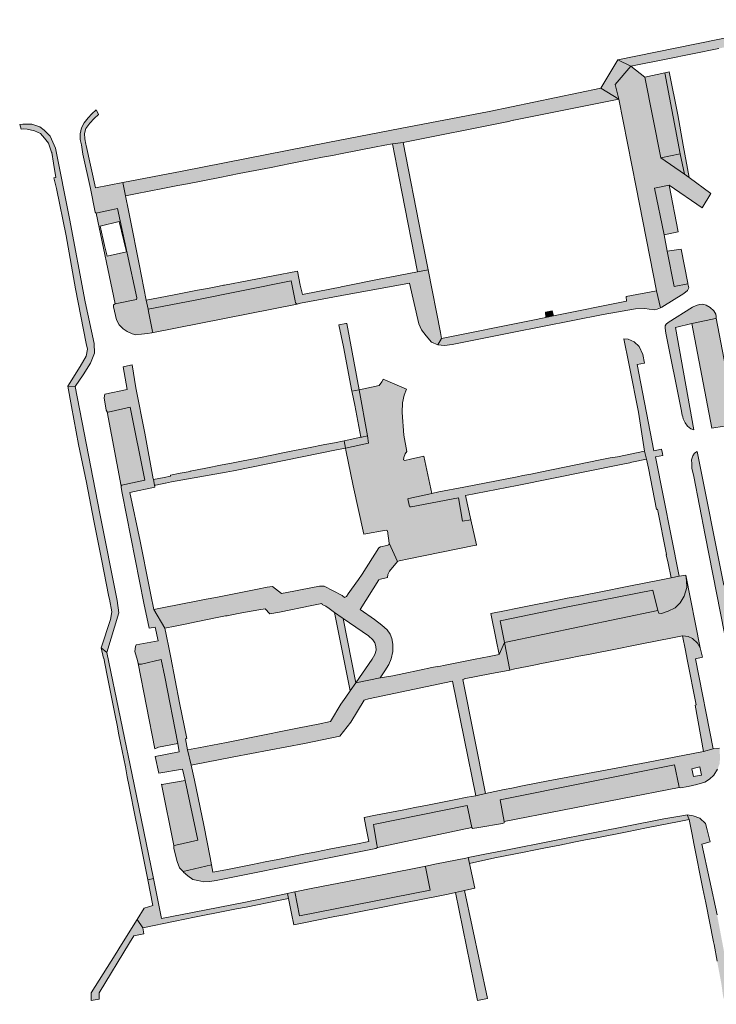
# Model space of a CAD drawing. Extents: x 97094 to 109644, y 463509 to 471969.
# Tile 304 of 362: x 103895 to 104038, y 470102 to 470304. Entities that reach past the tile are written whole.
import ezdxf

# ---------------------------------------------------------------- set-up
doc = ezdxf.new("R2010")
doc.units = 0
doc.layers.add('109 Onkruidbestrijding elementen', color=6, linetype='Continuous', lineweight=20, true_color=0xff00ff)

msp = doc.modelspace()

# ---------------------------------------------------------------- hatches: boundary and pattern name
at = {"layer": '109 Onkruidbestrijding elementen', "true_color": 0xff00ff}
for points in [[(104071.21, 470293.21), (104069.86, 470300.07), (104072.06, 470303.4), (104076.46, 470310.04), (104079.44, 470314.23), (104080, 470315.14), (104081.79, 470318), (104080.66, 470319.59), (104075.51, 470312.04), (104071.15, 470305.66), (104068.17, 470301.45), (104065.98, 470300.92), (104060.47, 470304.54), (104057.07, 470303.95), (104034.02, 470299.3), (104018.18, 470296.05), (104020.85, 470294.74), (104028.15, 470296.22), (104038.97, 470298.4), (104039.04, 470298.42), (104045.42, 470299.69), (104045.36, 470300.02), (104048.19, 470300.56), (104048.25, 470300.26), (104054.91, 470301.63), (104056.93, 470302.04), (104058.93, 470302.45), (104064.68, 470298.18), (104064.94, 470298.23), (104065.44, 470297.85), (104067.49, 470296.45), (104068.02, 470296.09), (104068.7, 470292.66), (104071.21, 470293.21)], [(104014.68, 470290.21), (104018.36, 470287.97), (104017.66, 470291.01), (104020.85, 470294.74), (104018.18, 470296.05), (104014.68, 470290.21)], [(104018.36, 470287.97), (104021.99, 470269.87), (104026.17, 470248.53), (104026.97, 470245.08), (104027.24, 470245.21), (104031.78, 470248.01), (104032.55, 470248.6), (104032.8, 470249.16), (104032.68, 470249.69), (104032.6, 470250), (104029.76, 470249.44), (104028.37, 470256.73), (104027.7, 470260.08), (104025.74, 470269.66), (104028.74, 470270.27), (104035.56, 470265.61), (104037.33, 470268.6), (104032.86, 470271.85), (104031.88, 470272.53), (104027.02, 470275.93), (104023.71, 470292.47), (104020.85, 470294.74), (104017.66, 470291.01), (104018.36, 470287.97)], [(104027.02, 470275.93), (104031, 470276.76), (104027.85, 470293.39), (104023.71, 470292.47), (104027.02, 470275.93)], [(104027.85, 470293.39), (104031, 470276.76), (104031.88, 470272.53), (104032.86, 470271.85), (104031.66, 470278.48), (104030.53, 470284.72), (104028.78, 470293.59), (104027.85, 470293.39)], [(104018.36, 470287.97), (104014.68, 470290.21), (103991.69, 470285.46), (103973.4, 470281.93), (103958.83, 470279.12), (103928.5, 470273.17), (103916.32, 470270.81), (103916.88, 470268.11), (103918.95, 470268.51), (103924.56, 470269.61), (103927.65, 470270.2), (103929.65, 470270.59), (103936.24, 470271.88), (103938.25, 470272.27), (103940.28, 470272.67), (103941.34, 470272.87), (103946.83, 470273.95), (103948.85, 470274.34), (103950.85, 470274.73), (103957.43, 470276.02), (103959.45, 470276.41), (103961.45, 470276.8), (103968.14, 470278.11), (103970.2, 470278.51), (103971.79, 470278.78), (103973.99, 470279.07), (103995.31, 470283.32), (103995.41, 470283.34), (103996.7, 470283.63), (103996.77, 470283.64), (104018.36, 470287.97)], [(103914.7, 470245.89), (103914.4, 470245.68), (103914.42, 470245.23), (103915.04, 470242.55), (103915.58, 470241.53), (103916.4, 470240.76), (103917.22, 470240.15), (103918.26, 470239.73), (103919, 470239.52), (103920.12, 470239.62), (103921.38, 470239.79), (103922.28, 470239.93), (103922.43, 470240.15), (103921.62, 470244.27), (103921.55, 470244.77), (103921.1, 470246.62), (103919.64, 470254), (103917.81, 470263.34), (103917.48, 470265.06), (103916.88, 470268.11), (103916.32, 470270.81), (103910.68, 470269.71), (103908.78, 470278.43), (103908.72, 470278.73), (103908.52, 470279.8), (103908.42, 470280.89), (103908.72, 470281.96), (103909.54, 470283.03), (103910.4, 470283.97), (103911.32, 470284.79), (103911.28, 470284.88), (103910.84, 470285.77), (103909.93, 470284.99), (103909.17, 470284.12), (103908.37, 470283.11), (103907.83, 470282.07), (103907.56, 470280.86), (103907.54, 470279.69), (103907.77, 470278.61), (103908.09, 470276.64), (103909.66, 470269.63), (103910.62, 470264.75), (103910.79, 470264.55), (103911.13, 470264.61), (103913.96, 470265.24), (103915.19, 470265.5), (103919.18, 470247.09), (103919.12, 470246.76), (103914.7, 470245.89)], [(103902.13, 470271.76), (103902.66, 470269.63), (103904.63, 470259.83), (103906.54, 470248.93), (103908.79, 470237.72), (103909.03, 470236.51), (103908.79, 470235.09), (103907.56, 470233), (103904.97, 470228.91), (103906.48, 470228.85), (103908.18, 470231.23), (103909.65, 470233.65), (103910.47, 470235.74), (103910.44, 470237.72), (103908.59, 470246.27), (103905.32, 470263.44), (103902.45, 470277.92), (103901.36, 470280.39), (103900.13, 470281.6), (103899.21, 470282.26), (103897.6, 470282.82), (103895.7, 470282.84), (103895.08, 470282.74), (103895.4, 470281.79), (103895.82, 470281.85), (103896.64, 470281.82), (103898.1, 470281.45), (103899.35, 470280.9), (103900.21, 470279.98), (103900.98, 470278.9), (103901.66, 470277.08), (103901.68, 470276.98), (103902.04, 470274.83), (103902.54, 470271.86), (103902.13, 470271.76)], [(103971.79, 470278.78), (103973.71, 470268.9), (103976.94, 470252.43), (103979.15, 470252.85), (103977.81, 470259.72), (103973.99, 470279.07), (103971.79, 470278.78)], [(104031, 470276.76), (104027.02, 470275.93), (104031.88, 470272.53), (104031, 470276.76)], [(104028.74, 470270.27), (104025.74, 470269.66), (104027.7, 470260.08), (104030.6, 470260.69), (104028.74, 470270.27)], [(104032.6, 470250), (104032.57, 470250.13), (104031.2, 470257.14), (104028.37, 470256.73), (104029.76, 470249.44), (104032.6, 470250)], [(103981.14, 470237.45), (103981.9, 470238.77), (103981.66, 470239.99), (103979.15, 470252.85), (103976.94, 470252.43), (103975.15, 470252.09), (103971.28, 470251.34), (103969.77, 470251.05), (103961.22, 470249.4), (103961.22, 470249.36), (103961.02, 470249.32), (103959.29, 470248.98), (103953.27, 470247.78), (103952.83, 470249.72), (103952.28, 470252.61), (103937.22, 470249.72), (103937.03, 470249.68), (103936.17, 470249.52), (103933.72, 470249.04), (103931.71, 470248.66), (103926.5, 470247.66), (103921.1, 470246.62), (103921.55, 470244.77), (103931.2, 470246.62), (103950.93, 470250.57), (103951.76, 470246.49), (103951.85, 470246.05), (103952.19, 470245.83), (103952.9, 470245.99), (103961.41, 470247.55), (103975.33, 470250.13), (103977.22, 470241.74), (103977.76, 470240.53), (103978.75, 470239.26), (103979.85, 470237.98), (103981.14, 470237.45)], [(103922.28, 470239.93), (103952.19, 470245.83), (103951.85, 470246.05), (103951.76, 470246.49), (103950.93, 470250.57), (103931.2, 470246.62), (103921.55, 470244.77), (103921.62, 470244.27), (103922.43, 470240.15), (103922.28, 470239.93)], [(104026.17, 470248.53), (104019.88, 470247.38), (104020, 470246.45), (104004.96, 470243.43), (104004.89, 470243.42), (104003.39, 470243.09), (104000.37, 470242.42), (103981.9, 470238.77), (103981.14, 470237.45), (103982.48, 470237.32), (103984.11, 470237.51), (103996.46, 470239.97), (104015.16, 470243.65), (104021.82, 470244.84), (104023.77, 470244.93), (104024.67, 470244.76), (104025.65, 470244.64), (104026.29, 470244.77), (104026.97, 470245.08), (104026.17, 470248.53)], [(104033.42, 470241.84), (104037.69, 470242.71), (104038.21, 470242.84), (104038.44, 470242.93), (104038.45, 470243.24), (104038.34, 470243.73), (104037.96, 470244.42), (104037.22, 470245.14), (104036.38, 470245.61), (104035.65, 470245.8), (104035.01, 470245.74), (104034.29, 470245.55), (104033.53, 470245.17), (104028.56, 470242.03), (104028.14, 470241.71), (104027.96, 470241.36), (104027.94, 470240.88), (104028.1, 470239.81), (104031.23, 470224.16), (104031.42, 470222.97), (104031.54, 470222.6), (104031.66, 470222.24), (104032.04, 470221.42), (104032.54, 470220.69), (104033.22, 470220.14), (104033.86, 470219.95), (104030.03, 470240.97), (104033.42, 470241.84)], [(104004.7, 470244.42), (104003.3, 470244.13), (104003.39, 470243.09), (104004.89, 470243.42), (104004.96, 470243.43), (104004.7, 470244.42)], [(103961.7, 470237.01), (103963.47, 470227.87), (103964.92, 470228.18), (103962.41, 470241.84), (103962.22, 470241.8), (103960.75, 470241.56), (103961.7, 470237.01)], [(104042.64, 470221.11), (104038.44, 470242.93), (104038.21, 470242.84), (104037.69, 470242.71), (104033.42, 470241.84), (104037.52, 470220.26), (104042.64, 470221.11)], [(104022.42, 470223.6), (104023.69, 470215.55), (104024.12, 470213.88), (104024.49, 470212.04), (104026.17, 470203.59), (104026.35, 470203.62), (104028.2, 470194.27), (104028.15, 470194.26), (104028.54, 470192.55), (104029.15, 470189.52), (104030.84, 470189.82), (104025.94, 470214.39), (104027.44, 470214.66), (104027.36, 470215.07), (104027.18, 470215.95), (104025.63, 470215.66), (104022.17, 470233.39), (104023.69, 470233.67), (104023.34, 470235.44), (104022.58, 470237.07), (104021.57, 470238.05), (104020.29, 470238.57), (104019.42, 470238.67), (104019.62, 470237.67), (104020.22, 470234.63), (104020.57, 470232.92), (104022.42, 470223.6)], [(103929.65, 470154.13), (103929.19, 470156.37), (103929.47, 470156.42), (103928, 470163.76), (103926.17, 470173.11), (103925.84, 470174.83), (103925.24, 470177.87), (103924.96, 470179.17), (103922.69, 470182.97), (103922.09, 470186.01), (103921.73, 470187.72), (103919.87, 470197.06), (103917.75, 470207.04), (103922.93, 470208.12), (103922.84, 470208.53), (103922.6, 470209.71), (103922.56, 470209.9), (103920.84, 470219.24), (103919.01, 470228.59), (103918.24, 470233.3), (103917.27, 470233.1), (103916.36, 470232.89), (103917.2, 470228.23), (103912.62, 470227.31), (103912.49, 470226.51), (103912.9, 470223.97), (103913.06, 470223.67), (103913.26, 470223.58), (103917.85, 470224.62), (103920.83, 470209.6), (103916.72, 470208.73), (103916.12, 470208.58), (103915.97, 470208.35), (103915.97, 470208.06), (103916.17, 470206.93), (103920.66, 470184.31), (103921.74, 470179.13), (103922.99, 470179.35), (103923.55, 470176.55), (103919.05, 470175.7), (103918.91, 470175.39), (103918.79, 470174.33), (103919.32, 470172.48), (103919.49, 470171.85), (103919.7, 470171.72), (103920.12, 470171.77), (103924.18, 470172.72), (103924.98, 470169.15), (103927.65, 470155.4), (103927.89, 470153.72), (103922.99, 470152.77), (103923.75, 470149.32), (103928.59, 470150.11), (103929.17, 470147.79), (103931.73, 470135.54), (103927.2, 470134.53), (103926.84, 470134.43), (103926.82, 470133.82), (103927.46, 470131.17), (103928, 470129.87), (103928.7, 470129.08), (103934.56, 470130.44), (103934.26, 470131.96), (103932.95, 470138.59), (103931.09, 470147.9), (103930.4, 470150.98), (103929.65, 470154.13)], [(103962.12, 470216.19), (103962.18, 470215.78), (103963.71, 470208.43), (103965.9, 470198.51), (103970.51, 470199.29), (103970.76, 470199.17), (103971.13, 470196.64), (103972.85, 470192.86), (103973.19, 470192.98), (103973.51, 470193.09), (103974.8, 470193.33), (103988.99, 470196.24), (103989.04, 470196.25), (103989.1, 470196.26), (103987.96, 470201.41), (103986.25, 470201.14), (103985.38, 470205.93), (103975.65, 470204.1), (103975.39, 470204.13), (103975.24, 470204.43), (103974.97, 470205.72), (103975.16, 470205.84), (103979.29, 470206.71), (103979.88, 470206.88), (103978.28, 470214.55), (103975.54, 470213.93), (103974.35, 470213.67), (103974.1, 470213.77), (103974.14, 470214.26), (103974.41, 470214.98), (103974.79, 470215.47), (103974.16, 470218.88), (103973.77, 470223.53), (103973.85, 470225.49), (103974.23, 470227.08), (103974.69, 470228.29), (103969.9, 470230.36), (103969.87, 470230.3), (103969.63, 470229.79), (103969.08, 470229.08), (103964.92, 470228.18), (103966.66, 470218.69), (103966.9, 470217.18), (103962.12, 470216.19), (103962.12, 470216.19)], [(103906.48, 470228.85), (103904.97, 470228.91), (103905.74, 470224.72), (103907.2, 470216.91), (103908.81, 470209.11), (103910.33, 470201.26), (103911.9, 470193.33), (103913.41, 470185.56), (103913.57, 470185.11), (103914.08, 470182.52), (103913.79, 470180.93), (103911.85, 470175.12), (103913.04, 470174.11), (103915.51, 470182.33), (103915.12, 470184.86), (103911.57, 470202.73), (103906.48, 470228.85)], [(103964.92, 470228.18), (103963.47, 470227.87), (103963.52, 470227.63), (103964.07, 470225.03), (103965.3, 470218.41), (103965.5, 470218.45), (103966.66, 470218.69), (103964.92, 470228.18)], [(103913.06, 470223.67), (103915.97, 470208.35), (103916.12, 470208.58), (103916.72, 470208.73), (103920.83, 470209.6), (103917.85, 470224.62), (103913.26, 470223.58), (103913.06, 470223.67)], [(103936.72, 470212.72), (103933.39, 470212.06), (103930.15, 470211.42), (103930.15, 470211.41), (103928.09, 470211), (103926.14, 470210.61), (103926.11, 470210.39), (103924.82, 470210.11), (103922.6, 470209.71), (103922.84, 470208.53), (103923.07, 470208.58), (103925.01, 470208.95), (103925.1, 470208.97), (103926.35, 470209.25), (103937.56, 470211.24), (103939.06, 470211.53), (103960.27, 470215.81), (103962.12, 470216.19), (103961.89, 470217.69), (103959.84, 470217.29), (103957.87, 470216.9), (103954.55, 470216.24), (103951.31, 470215.6), (103949.26, 470215.2), (103947.29, 470214.81), (103943.97, 470214.15), (103940.73, 470213.51), (103938.69, 470213.11), (103936.72, 470212.72)], [(103961.89, 470217.69), (103962.12, 470216.19), (103966.9, 470217.18), (103966.66, 470218.69), (103965.5, 470218.45), (103965.3, 470218.41), (103961.89, 470217.69)], [(104018.86, 470212.82), (104020.64, 470213.18), (104021.09, 470213.27), (104024.12, 470213.88), (104023.69, 470215.55), (104018.13, 470214.42), (104016.6, 470214.16), (104014.53, 470213.8), (104002.2, 470211.25), (104000.28, 470210.86), (103998.61, 470210.53), (103997.44, 470210.3), (103986.48, 470208.16), (103981.37, 470207.17), (103979.88, 470206.88), (103979.29, 470206.71), (103975.16, 470205.84), (103974.97, 470205.72), (103975.24, 470204.43), (103975.39, 470204.13), (103975.65, 470204.1), (103985.38, 470205.93), (103986.25, 470201.14), (103987.96, 470201.41), (103986.85, 470206.44), (103997.44, 470208.48), (104018.86, 470212.82)], [(104047.49, 470158.88), (104047.1, 470160.71), (104045.3, 470160.36), (104043.09, 470172.01), (104040, 470187.99), (104034.49, 470215.5), (104033.94, 470215.16), (104033.63, 470214.62), (104033.35, 470213.78), (104033.39, 470212.94), (104033.45, 470212.06), (104033.8, 470210.34), (104036.18, 470198.3), (104040.9, 470174.18), (104044.21, 470157.62), (104044.9, 470154.01), (104045.03, 470153.68), (104045.19, 470153.49), (104045.44, 470153.46), (104045.9, 470153.55), (104047.93, 470154.03), (104048.26, 470154.08), (104048.37, 470154.19), (104048.36, 470154.42), (104047.49, 470158.88)], [(103924.96, 470179.17), (103927.05, 470179.58), (103929.46, 470180.06), (103931.4, 470180.45), (103935.73, 470181.31), (103937.44, 470181.65), (103937.77, 470181.71), (103940.08, 470182.13), (103941.99, 470182.48), (103944.32, 470182.91), (103945.57, 470183.14), (103946.58, 470182.08), (103948.57, 470182.47), (103948.58, 470182.42), (103955.24, 470183.78), (103957.3, 470184.19), (103957.34, 470184.01), (103958.06, 470183.64), (103958.75, 470183.16), (103959.89, 470182.37), (103961.47, 470181.27), (103961.64, 470181.16), (103966.87, 470177.59), (103967.79, 470176.72), (103968.19, 470176.12), (103968.37, 470175.39), (103968.42, 470174.65), (103968.16, 470173.73), (103967.65, 470172.77), (103964.24, 470167.87), (103969.29, 470168.92), (103970.26, 470170.37), (103971.08, 470171.65), (103971.51, 470172.84), (103971.89, 470174.36), (103971.88, 470175.82), (103971.68, 470176.99), (103971.3, 470177.9), (103970.68, 470178.83), (103969.63, 470179.75), (103968.13, 470180.95), (103965.18, 470183), (103969.01, 470189.08), (103969.34, 470189.24), (103970.79, 470189.59), (103970.82, 470190.2), (103971.16, 470190.84), (103972.85, 470192.86), (103971.13, 470196.64), (103971.09, 470196.26), (103970.62, 470196.15), (103969.36, 470195.88), (103969, 470195.64), (103965.55, 470190.28), (103964.82, 470189.14), (103963.39, 470187.18), (103962.72, 470186.19), (103962.36, 470185.65), (103961.96, 470185.48), (103961.43, 470185.88), (103957.73, 470187.76), (103957, 470187.8), (103956.82, 470187.81), (103952.91, 470187.04), (103951.52, 470186.76), (103948.99, 470186.26), (103947.14, 470187.73), (103946, 470187.57), (103944.02, 470187.18), (103942, 470186.78), (103935.43, 470185.48), (103933.43, 470185.09), (103931.41, 470184.69), (103924.75, 470183.37), (103922.69, 470182.97), (103924.96, 470179.17)], [(103993.77, 470173.71), (103994.84, 470176.2), (103993.94, 470180.66), (104008.25, 470183.61), (104025.4, 470186.95), (104026.39, 470182.75), (104026.6, 470182.26), (104027.15, 470182.16), (104028.54, 470182.61), (104029.99, 470183.33), (104030.99, 470184.38), (104031.85, 470185.72), (104032.38, 470187.49), (104032.32, 470188.87), (104032.16, 470190.02), (104030.84, 470189.82), (104029.15, 470189.52), (104027.1, 470189.11), (104027.1, 470189.11), (104020.42, 470187.79), (104018.38, 470187.39), (104016.41, 470186.99), (104009.83, 470185.69), (104007.79, 470185.29), (104005.81, 470184.9), (103999.25, 470183.6), (103997.18, 470183.2), (103995.23, 470182.81), (103992.05, 470182.15), (103993.17, 470176.76), (103993.77, 470173.71)], [(103994.84, 470176.2), (103995.98, 470170.53), (103997, 470170.76), (103999.56, 470171.27), (104001.59, 470171.67), (104002.13, 470171.78), (104008.15, 470172.96), (104010.14, 470173.36), (104012.17, 470173.76), (104018.74, 470175.06), (104020.73, 470175.45), (104022.76, 470175.85), (104022.76, 470175.84), (104029.41, 470177.16), (104031.48, 470177.57), (104031.55, 470177.59), (104032.66, 470177.44), (104033.58, 470176.99), (104034.59, 470176.09), (104035.12, 470175.07), (104032.16, 470190.02), (104032.32, 470188.87), (104032.38, 470187.49), (104031.85, 470185.72), (104030.99, 470184.38), (104029.99, 470183.33), (104028.54, 470182.61), (104027.15, 470182.16), (104026.6, 470182.26), (104026.39, 470182.75), (103994.84, 470176.2)], [(104026.39, 470182.75), (104025.4, 470186.95), (104008.25, 470183.61), (103993.94, 470180.66), (103994.84, 470176.2), (104026.39, 470182.75)], [(103959.89, 470182.37), (103963.13, 470166.28), (103964.24, 470167.87), (103961.64, 470181.16), (103961.47, 470181.27), (103959.89, 470182.37)], [(104031.48, 470177.57), (104032.08, 470174.53), (104032.46, 470172.7), (104034.31, 470163.35), (104034.09, 470163.31), (104035.79, 470153.78), (104037.84, 470154.32), (104034.15, 470172.84), (104035.59, 470173.17), (104035.12, 470175.07), (104034.59, 470176.09), (104033.58, 470176.99), (104032.66, 470177.44), (104031.55, 470177.59), (104031.48, 470177.57)], [(103922.6, 470127.66), (103918.67, 470147.01), (103913.04, 470174.11), (103911.85, 470175.12), (103912.33, 470172.94), (103912.39, 470172.95), (103913.02, 470169.76), (103913.43, 470167.69), (103914.72, 470161.19), (103915.13, 470159.17), (103915.52, 470157.17), (103916.83, 470150.59), (103917.23, 470148.59), (103917.64, 470146.56), (103918.94, 470139.99), (103919.34, 470137.98), (103919.74, 470135.97), (103921.04, 470129.45), (103921.45, 470127.39), (103922.6, 470127.66)], [(103974.13, 470169.82), (103971.86, 470169.33), (103969.29, 470168.92), (103964.24, 470167.87), (103963.13, 470166.28), (103962.18, 470164.92), (103961.21, 470163.53), (103961.19, 470163.5), (103959.03, 470159.92), (103956.51, 470159.41), (103952.6, 470158.63), (103952.59, 470158.63), (103942.39, 470156.58), (103940.42, 470156.19), (103937.68, 470155.63), (103937.63, 470155.62), (103931.91, 470154.54), (103929.65, 470154.13), (103930.4, 470150.98), (103939.15, 470152.68), (103953.68, 470155.44), (103960.97, 470156.95), (103963.21, 470159.8), (103965.99, 470164.33), (103966.86, 470164.58), (103984.16, 470168.27), (103988.93, 470144.66), (103990.98, 470145.14), (103986.26, 470168.55), (103986.59, 470168.62), (103986.57, 470168.7), (103991.87, 470169.75), (103991.87, 470169.74), (103995.98, 470170.53), (103994.84, 470176.2), (103993.77, 470173.71), (103991.71, 470173.3), (103988.81, 470172.76), (103985.04, 470172), (103983.01, 470171.6), (103981.02, 470171.21), (103981.01, 470171.26), (103979.89, 470171.02), (103977.4, 470170.53), (103974.13, 470169.82)], [(103919.49, 470171.85), (103922.92, 470154.34), (103923.62, 470154.66), (103927.65, 470155.4), (103924.98, 470169.15), (103924.18, 470172.72), (103920.12, 470171.77), (103919.7, 470171.72), (103919.49, 470171.85)], [(104030.84, 470146.36), (104030.73, 470146.8), (104029.88, 470151.05), (103993.96, 470143.82), (103994.79, 470139.37), (104030.84, 470146.36)], [(103929.17, 470147.79), (103924.77, 470147.05), (103924.55, 470147), (103924.3, 470147.02), (103926.84, 470134.43), (103927.2, 470134.53), (103931.73, 470135.54), (103929.17, 470147.79)], [(103968.74, 470134), (103988.15, 470138.15), (103987.16, 470142.66), (103967.9, 470138.75), (103967.96, 470138.33), (103968.62, 470134.55), (103968.74, 470134)], [(103995.51, 470133.57), (103993.04, 470133.07), (103990.81, 470132.62), (103987.39, 470131.94), (103987.64, 470130.76), (103992.88, 470131.87), (103998.91, 470133.09), (104000.93, 470133.48), (104002.94, 470133.88), (104006.23, 470134.53), (104009.5, 470135.17), (104011.52, 470135.57), (104013.52, 470135.97), (104020.1, 470137.26), (104022.11, 470137.65), (104024.12, 470138.04), (104030.8, 470139.36), (104032.87, 470139.77), (104032.47, 470140.76), (104031.36, 470140.56), (104027.63, 470139.9), (104013.42, 470137.14), (103995.51, 470133.57)], [(104039.84, 470103.5), (104040.69, 470100.38), (104040.71, 470098.78), (104040.78, 470093.9), (104041.14, 470066.5), (104043.25, 470065.31), (104043.27, 470066.85), (104043.24, 470070.7), (104042.86, 470088.22), (104042.73, 470096.23), (104042.61, 470103.7), (104042.45, 470106.37), (104042.15, 470108.59), (104041.59, 470111.62), (104040.28, 470111.34), (104038.62, 470120.17), (104035.46, 470134.73), (104037.16, 470135.16), (104036.6, 470137.69), (104036.23, 470138.98), (104035.03, 470140.07), (104033.71, 470140.55), (104032.47, 470140.76), (104032.87, 470139.77), (104033.48, 470136.73), (104033.85, 470134.85), (104035.7, 470125.55), (104036.28, 470122.61), (104037.88, 470114.63), (104037.99, 470114.05), (104038.62, 470110.65), (104039.03, 470108.47), (104039.51, 470105.91), (104039.84, 470103.5)], [(103963.95, 470120.6), (103970.51, 470121.91), (103972.52, 470122.31), (103974.53, 470122.7), (103981.19, 470124.03), (103983.24, 470124.44), (103984.79, 470124.73), (103986.63, 470125.15), (103988.73, 470125.64), (103987.64, 470130.76), (103987.39, 470131.94), (103986.93, 470131.85), (103980.85, 470130.63), (103978.67, 470130.19), (103978.59, 470130.01), (103979.53, 470125.26), (103952.69, 470119.96), (103951.7, 470124.88), (103951.35, 470124.8), (103950.22, 470124.57), (103950.43, 470123.51), (103951.03, 470120.44), (103951.48, 470118.12), (103953.56, 470118.54), (103959.91, 470119.8), (103961.93, 470120.2), (103963.95, 470120.6)], [(103978.67, 470130.19), (103970.05, 470128.46), (103955.41, 470125.67), (103951.7, 470124.88), (103952.69, 470119.96), (103979.53, 470125.26), (103978.59, 470130.01), (103978.67, 470130.19)], [(103948.37, 470123.09), (103950.43, 470123.51), (103950.22, 470124.57), (103941.2, 470122.72), (103931, 470120.72), (103924.28, 470119.41), (103922.6, 470127.66), (103921.45, 470127.39), (103922.47, 470122.1), (103920.7, 470121.53), (103919.26, 470119.22), (103920.4, 470117.52), (103927.06, 470118.87), (103929.05, 470119.27), (103931.09, 470119.66), (103937.66, 470120.97), (103939.67, 470121.37), (103941.68, 470121.77), (103948.37, 470123.09)], [(103984.79, 470124.73), (103989.31, 470102.55), (103991.37, 470102.95), (103986.63, 470125.15), (103984.79, 470124.73)], [(103918.59, 470115.84), (103920.65, 470116.26), (103920.4, 470117.52), (103919.26, 470119.22), (103916.05, 470114.09), (103914.71, 470111.94), (103909.8, 470104.09), (103909.81, 470102.54), (103911.41, 470102.83), (103911.47, 470104.09), (103917.71, 470114.4), (103918.59, 470115.84)]]:
    msp.add_hatch(color=6, dxfattribs=at).paths.add_polyline_path(points)
h = msp.add_hatch(color=6, dxfattribs=at)
h.paths.add_polyline_path([(103910.79, 470264.55), (103914.7, 470245.89), (103919.12, 470246.76), (103919.18, 470247.09), (103915.19, 470265.5), (103913.96, 470265.24), (103911.13, 470264.61), (103910.79, 470264.55)])
h.paths.add_polyline_path([(103915.58, 470262.81), (103916.52, 470258.81), (103917.05, 470256.58), (103913.09, 470255.67), (103912.57, 470257.88), (103911.63, 470261.88), (103915.58, 470262.81)])
h = msp.add_hatch(color=6, dxfattribs=at)
h.paths.add_polyline_path([(103990.98, 470145.14), (103988.93, 470144.66), (103987.15, 470144.37), (103984.49, 470143.84), (103978.99, 470142.76), (103976.4, 470142.25), (103973.79, 470141.73), (103968.3, 470140.65), (103965.96, 470140.18), (103966.32, 470138.31), (103966.92, 470135.26), (103964.27, 470134.74), (103958.79, 470133.65), (103956.18, 470133.14), (103953.58, 470132.62), (103948.2, 470131.56), (103945.59, 470131.04), (103943, 470130.53), (103937.51, 470129.44), (103934.86, 470128.92), (103934.56, 470130.44), (103928.7, 470129.08), (103928.79, 470128.97), (103929.72, 470128.21), (103930.74, 470127.47), (103931.78, 470127.2), (103932.97, 470126.99), (103934.23, 470127.04), (103935.49, 470127.26), (103937.91, 470127.74), (103954.33, 470130.98), (103968.37, 470133.82), (103968.74, 470134), (103968.62, 470134.55), (103967.96, 470138.33), (103967.9, 470138.75), (103987.16, 470142.66), (103988.15, 470138.15), (103988.27, 470137.9), (103989.6, 470138.13), (103994.43, 470138.96), (103994.79, 470139.07), (103994.79, 470139.37), (103993.96, 470143.82), (104029.88, 470151.05), (104030.73, 470146.8), (104030.84, 470146.36), (104031.09, 470146.27), (104032.66, 470146.54), (104034.48, 470146.98), (104036.08, 470147.48), (104037.07, 470148.1), (104037.92, 470148.87), (104038.71, 470150.14), (104039.16, 470151.32), (104039.21, 470152.75), (104039.12, 470154.17), (104039.09, 470154.47), (104037.84, 470154.32), (104035.79, 470153.78), (104024.07, 470151.54), (104003.86, 470147.74), (103998.94, 470146.78), (103998.59, 470146.71), (103996.34, 470146.24), (103994.78, 470145.92), (103990.98, 470145.14)])
h.paths.add_polyline_path([(104033.39, 470150.23), (104035.03, 470150.63), (104035.43, 470148.9), (104033.73, 470148.62), (104033.39, 470150.23)])

# ---------------------------------------------------------------- linework, layer by layer
at = {"layer": '109 Onkruidbestrijding elementen', "color": 3, "true_color": 0x00ff00}
for points in [[(104057.07, 470303.95), (104034.02, 470299.3), (104018.18, 470296.05), (104020.85, 470294.74), (104028.15, 470296.22), (104038.97, 470298.4)], [(104040, 470187.99), (104034.49, 470215.5), (104033.94, 470215.16), (104033.63, 470214.62), (104033.35, 470213.78), (104033.39, 470212.94), (104033.45, 470212.06), (104033.8, 470210.34), (104036.18, 470198.3), (104040.9, 470174.18)], [(104039.09, 470154.47), (104037.84, 470154.32), (104035.79, 470153.78), (104024.07, 470151.54), (104003.86, 470147.74), (103998.94, 470146.78), (103998.59, 470146.71), (103996.34, 470146.24), (103994.78, 470145.92), (103990.98, 470145.14), (103990.98, 470145.14), (103988.93, 470144.66), (103987.15, 470144.37), (103984.49, 470143.84), (103978.99, 470142.76), (103976.4, 470142.25), (103973.79, 470141.73), (103968.3, 470140.65), (103965.96, 470140.18), (103966.32, 470138.31), (103966.92, 470135.26), (103964.27, 470134.74), (103958.79, 470133.65), (103956.18, 470133.14), (103953.58, 470132.62), (103948.2, 470131.56), (103945.59, 470131.04), (103943, 470130.53), (103937.51, 470129.44), (103934.86, 470128.92), (103934.56, 470130.44), (103928.7, 470129.08), (103928.79, 470128.97), (103929.72, 470128.21), (103930.74, 470127.47), (103931.78, 470127.2), (103932.97, 470126.99), (103934.23, 470127.04), (103935.49, 470127.26), (103937.91, 470127.74), (103954.33, 470130.98), (103968.37, 470133.82), (103968.74, 470134), (103968.62, 470134.55), (103967.96, 470138.33), (103967.9, 470138.75), (103987.16, 470142.66), (103988.15, 470138.15), (103988.27, 470137.9), (103989.6, 470138.13), (103994.43, 470138.96), (103994.79, 470139.07), (103994.79, 470139.37), (103993.96, 470143.82), (104029.88, 470151.05), (104030.73, 470146.8), (104030.84, 470146.36), (104031.09, 470146.27), (104032.66, 470146.54), (104034.48, 470146.98), (104036.08, 470147.48), (104037.07, 470148.1), (104037.92, 470148.87), (104038.71, 470150.14)], [(104038.62, 470120.17), (104035.46, 470134.73), (104037.16, 470135.16), (104036.6, 470137.69), (104036.23, 470138.98), (104035.03, 470140.07), (104033.71, 470140.55), (104032.47, 470140.76), (104032.87, 470139.77), (104033.48, 470136.73), (104033.85, 470134.85), (104035.7, 470125.55), (104036.28, 470122.61), (104037.88, 470114.63), (104037.99, 470114.05), (104038.62, 470110.65)]]:
    msp.add_lwpolyline(points, dxfattribs=at)
for points in [[(104014.68, 470290.21), (104018.36, 470287.97), (104017.66, 470291.01), (104020.85, 470294.74), (104018.18, 470296.05), (104014.68, 470290.21)], [(104018.36, 470287.97), (104021.99, 470269.87), (104026.17, 470248.53), (104026.97, 470245.08), (104027.24, 470245.21), (104031.78, 470248.01), (104032.55, 470248.6), (104032.8, 470249.16), (104032.68, 470249.69), (104032.6, 470250), (104029.76, 470249.44), (104028.37, 470256.73), (104027.7, 470260.08), (104025.74, 470269.66), (104028.74, 470270.27), (104035.56, 470265.61), (104037.33, 470268.6), (104032.86, 470271.85), (104031.88, 470272.53), (104027.02, 470275.93), (104023.71, 470292.47), (104020.85, 470294.74), (104017.66, 470291.01), (104018.36, 470287.97)], [(104027.02, 470275.93), (104031, 470276.76), (104027.85, 470293.39), (104023.71, 470292.47), (104027.02, 470275.93)], [(104027.85, 470293.39), (104031, 470276.76), (104031.88, 470272.53), (104032.86, 470271.85), (104031.66, 470278.48), (104030.53, 470284.72), (104028.78, 470293.59), (104027.85, 470293.39)], [(104018.36, 470287.97), (104014.68, 470290.21), (103991.69, 470285.46), (103973.4, 470281.93), (103958.83, 470279.12), (103928.5, 470273.17), (103916.32, 470270.81), (103916.88, 470268.11), (103918.95, 470268.51), (103924.56, 470269.61), (103927.65, 470270.2), (103929.65, 470270.59), (103936.24, 470271.88), (103938.25, 470272.27), (103940.28, 470272.67), (103941.34, 470272.87), (103946.83, 470273.95), (103948.85, 470274.34), (103950.85, 470274.73), (103957.43, 470276.02), (103959.45, 470276.41), (103961.45, 470276.8), (103968.14, 470278.11), (103970.2, 470278.51), (103971.79, 470278.78), (103973.99, 470279.07), (103995.31, 470283.32), (103995.41, 470283.34), (103996.7, 470283.63), (103996.77, 470283.64), (104018.36, 470287.97)], [(103914.7, 470245.89), (103914.4, 470245.68), (103914.42, 470245.23), (103915.04, 470242.55), (103915.58, 470241.53), (103916.4, 470240.76), (103917.22, 470240.15), (103918.26, 470239.73), (103919, 470239.52), (103920.12, 470239.62), (103921.38, 470239.79), (103922.28, 470239.93), (103922.43, 470240.15), (103921.62, 470244.27), (103921.55, 470244.77), (103921.1, 470246.62), (103919.64, 470254), (103917.81, 470263.34), (103917.48, 470265.06), (103916.88, 470268.11), (103916.32, 470270.81), (103910.68, 470269.71), (103908.78, 470278.43), (103908.72, 470278.73), (103908.52, 470279.8), (103908.42, 470280.89), (103908.72, 470281.96), (103909.54, 470283.03), (103910.4, 470283.97), (103911.32, 470284.79), (103911.28, 470284.88), (103910.84, 470285.77), (103909.93, 470284.99), (103909.17, 470284.12), (103908.37, 470283.11), (103907.83, 470282.07), (103907.56, 470280.86), (103907.54, 470279.69), (103907.77, 470278.61), (103908.09, 470276.64), (103909.66, 470269.63), (103910.62, 470264.75), (103910.79, 470264.55), (103911.13, 470264.61), (103913.96, 470265.24), (103915.19, 470265.5), (103919.18, 470247.09), (103919.12, 470246.76), (103914.7, 470245.89)], [(103902.13, 470271.76), (103902.66, 470269.63), (103904.63, 470259.83), (103906.54, 470248.93), (103908.79, 470237.72), (103909.03, 470236.51), (103908.79, 470235.09), (103907.56, 470233), (103904.97, 470228.91), (103906.48, 470228.85), (103908.18, 470231.23), (103909.65, 470233.65), (103910.47, 470235.74), (103910.44, 470237.72), (103908.59, 470246.27), (103905.32, 470263.44), (103902.45, 470277.92), (103901.36, 470280.39), (103900.13, 470281.6), (103899.21, 470282.26), (103897.6, 470282.82), (103895.7, 470282.84), (103895.08, 470282.74), (103895.4, 470281.79), (103895.82, 470281.85), (103896.64, 470281.82), (103898.1, 470281.45), (103899.35, 470280.9), (103900.21, 470279.98), (103900.98, 470278.9), (103901.66, 470277.08), (103901.68, 470276.98), (103902.04, 470274.83), (103902.54, 470271.86), (103902.13, 470271.76)], [(103971.79, 470278.78), (103973.71, 470268.9), (103976.94, 470252.43), (103979.15, 470252.85), (103977.81, 470259.72), (103973.99, 470279.07), (103971.79, 470278.78)], [(104031, 470276.76), (104027.02, 470275.93), (104031.88, 470272.53), (104031, 470276.76)], [(104028.74, 470270.27), (104025.74, 470269.66), (104027.7, 470260.08), (104030.6, 470260.69), (104028.74, 470270.27)], [(103910.79, 470264.55), (103914.7, 470245.89), (103919.12, 470246.76), (103919.18, 470247.09), (103915.19, 470265.5), (103913.96, 470265.24), (103911.13, 470264.61), (103910.79, 470264.55)], [(103915.58, 470262.81), (103916.52, 470258.81), (103917.05, 470256.58), (103913.09, 470255.67), (103912.57, 470257.88), (103911.63, 470261.88), (103915.58, 470262.81)], [(104032.6, 470250), (104032.57, 470250.13), (104031.2, 470257.14), (104028.37, 470256.73), (104029.76, 470249.44), (104032.6, 470250)], [(103981.14, 470237.45), (103981.9, 470238.77), (103981.66, 470239.99), (103979.15, 470252.85), (103976.94, 470252.43), (103975.15, 470252.09), (103971.28, 470251.34), (103969.77, 470251.05), (103961.22, 470249.4), (103961.22, 470249.36), (103961.02, 470249.32), (103959.29, 470248.98), (103953.27, 470247.78), (103952.83, 470249.72), (103952.28, 470252.61), (103937.22, 470249.72), (103937.03, 470249.68), (103936.17, 470249.52), (103933.72, 470249.04), (103931.71, 470248.66), (103926.5, 470247.66), (103921.1, 470246.62), (103921.55, 470244.77), (103931.2, 470246.62), (103950.93, 470250.57), (103951.76, 470246.49), (103951.85, 470246.05), (103952.19, 470245.83), (103952.9, 470245.99), (103961.41, 470247.55), (103975.33, 470250.13), (103977.22, 470241.74), (103977.76, 470240.53), (103978.75, 470239.26), (103979.85, 470237.98), (103981.14, 470237.45)], [(103922.28, 470239.93), (103952.19, 470245.83), (103951.85, 470246.05), (103951.76, 470246.49), (103950.93, 470250.57), (103931.2, 470246.62), (103921.55, 470244.77), (103921.62, 470244.27), (103922.43, 470240.15), (103922.28, 470239.93)], [(104026.17, 470248.53), (104019.88, 470247.38), (104020, 470246.45), (104004.96, 470243.43), (104004.89, 470243.42), (104003.39, 470243.09), (104000.37, 470242.42), (103981.9, 470238.77), (103981.14, 470237.45), (103982.48, 470237.32), (103984.11, 470237.51), (103996.46, 470239.97), (104015.16, 470243.65), (104021.82, 470244.84), (104023.77, 470244.93), (104024.67, 470244.76), (104025.65, 470244.64), (104026.29, 470244.77), (104026.97, 470245.08), (104026.17, 470248.53)], [(104033.42, 470241.84), (104037.69, 470242.71), (104038.21, 470242.84), (104038.44, 470242.93), (104038.45, 470243.24), (104038.34, 470243.73), (104037.96, 470244.42), (104037.22, 470245.14), (104036.38, 470245.61), (104035.65, 470245.8), (104035.01, 470245.74), (104034.29, 470245.55), (104033.53, 470245.17), (104028.56, 470242.03), (104028.14, 470241.71), (104027.96, 470241.36), (104027.94, 470240.88), (104028.1, 470239.81), (104031.23, 470224.16), (104031.42, 470222.97), (104031.54, 470222.6), (104031.66, 470222.24), (104032.04, 470221.42), (104032.54, 470220.69), (104033.22, 470220.14), (104033.86, 470219.95), (104030.03, 470240.97), (104033.42, 470241.84)], [(104004.7, 470244.42), (104003.3, 470244.13), (104003.39, 470243.09), (104004.89, 470243.42), (104004.96, 470243.43), (104004.7, 470244.42)], [(103961.7, 470237.01), (103963.47, 470227.87), (103964.92, 470228.18), (103962.41, 470241.84), (103962.22, 470241.8), (103960.75, 470241.56), (103961.7, 470237.01)], [(104042.64, 470221.11), (104038.44, 470242.93), (104038.21, 470242.84), (104037.69, 470242.71), (104033.42, 470241.84), (104037.52, 470220.26), (104042.64, 470221.11)], [(104022.42, 470223.6), (104023.69, 470215.55), (104024.12, 470213.88), (104024.49, 470212.04), (104026.17, 470203.59), (104026.35, 470203.62), (104028.2, 470194.27), (104028.15, 470194.26), (104028.54, 470192.55), (104029.15, 470189.52), (104030.84, 470189.82), (104025.94, 470214.39), (104027.44, 470214.66), (104027.36, 470215.07), (104027.18, 470215.95), (104025.63, 470215.66), (104022.17, 470233.39), (104023.69, 470233.67), (104023.34, 470235.44), (104022.58, 470237.07), (104021.57, 470238.05), (104020.29, 470238.57), (104019.42, 470238.67), (104019.62, 470237.67), (104020.22, 470234.63), (104020.57, 470232.92), (104022.42, 470223.6)], [(103929.65, 470154.13), (103929.19, 470156.37), (103929.47, 470156.42), (103928, 470163.76), (103926.17, 470173.11), (103925.84, 470174.83), (103925.24, 470177.87), (103924.96, 470179.17), (103922.69, 470182.97), (103922.09, 470186.01), (103921.73, 470187.72), (103919.87, 470197.06), (103917.75, 470207.04), (103922.93, 470208.12), (103922.84, 470208.53), (103922.6, 470209.71), (103922.56, 470209.9), (103920.84, 470219.24), (103919.01, 470228.59), (103918.24, 470233.3), (103917.27, 470233.1), (103916.36, 470232.89), (103917.2, 470228.23), (103912.62, 470227.31), (103912.49, 470226.51), (103912.9, 470223.97), (103913.06, 470223.67), (103913.26, 470223.58), (103917.85, 470224.62), (103920.83, 470209.6), (103916.72, 470208.73), (103916.12, 470208.58), (103915.97, 470208.35), (103915.97, 470208.06), (103916.17, 470206.93), (103920.66, 470184.31), (103921.74, 470179.13), (103922.99, 470179.35), (103923.55, 470176.55), (103919.05, 470175.7), (103918.91, 470175.39), (103918.79, 470174.33), (103919.32, 470172.48), (103919.49, 470171.85), (103919.7, 470171.72), (103920.12, 470171.77), (103924.18, 470172.72), (103924.98, 470169.15), (103927.65, 470155.4), (103927.89, 470153.72), (103922.99, 470152.77), (103923.75, 470149.32), (103928.59, 470150.11), (103929.17, 470147.79), (103931.73, 470135.54), (103927.2, 470134.53), (103926.84, 470134.43), (103926.82, 470133.82), (103927.46, 470131.17), (103928, 470129.87), (103928.7, 470129.08), (103934.56, 470130.44), (103934.26, 470131.96), (103932.95, 470138.59), (103931.09, 470147.9), (103930.4, 470150.98), (103929.65, 470154.13)], [(103962.12, 470216.19), (103962.18, 470215.78), (103963.71, 470208.43), (103965.9, 470198.51), (103970.51, 470199.29), (103970.76, 470199.17), (103971.13, 470196.64), (103972.85, 470192.86), (103973.19, 470192.98), (103973.51, 470193.09), (103974.8, 470193.33), (103988.99, 470196.24), (103989.04, 470196.25), (103989.1, 470196.26), (103987.96, 470201.41), (103986.25, 470201.14), (103985.38, 470205.93), (103975.65, 470204.1), (103975.39, 470204.13), (103975.24, 470204.43), (103974.97, 470205.72), (103975.16, 470205.84), (103979.29, 470206.71), (103979.88, 470206.88), (103978.28, 470214.55), (103975.54, 470213.93), (103974.35, 470213.67), (103974.1, 470213.77), (103974.14, 470214.26), (103974.41, 470214.98), (103974.79, 470215.47), (103974.16, 470218.88), (103973.77, 470223.53), (103973.85, 470225.49), (103974.23, 470227.08), (103974.69, 470228.29), (103969.9, 470230.36), (103969.87, 470230.3), (103969.63, 470229.79), (103969.08, 470229.08), (103964.92, 470228.18), (103966.66, 470218.69), (103966.9, 470217.18), (103962.12, 470216.19), (103962.12, 470216.19)], [(103906.48, 470228.85), (103904.97, 470228.91), (103905.74, 470224.72), (103907.2, 470216.91), (103908.81, 470209.11), (103910.33, 470201.26), (103911.9, 470193.33), (103913.41, 470185.56), (103913.57, 470185.11), (103914.08, 470182.52), (103913.79, 470180.93), (103911.85, 470175.12), (103913.04, 470174.11), (103915.51, 470182.33), (103915.12, 470184.86), (103911.57, 470202.73), (103906.48, 470228.85)], [(103964.92, 470228.18), (103963.47, 470227.87), (103963.52, 470227.63), (103964.07, 470225.03), (103965.3, 470218.41), (103965.5, 470218.45), (103966.66, 470218.69), (103964.92, 470228.18)], [(103913.06, 470223.67), (103915.97, 470208.35), (103916.12, 470208.58), (103916.72, 470208.73), (103920.83, 470209.6), (103917.85, 470224.62), (103913.26, 470223.58), (103913.06, 470223.67)], [(103936.72, 470212.72), (103933.39, 470212.06), (103930.15, 470211.42), (103930.15, 470211.41), (103928.09, 470211), (103926.14, 470210.61), (103926.11, 470210.39), (103924.82, 470210.11), (103922.6, 470209.71), (103922.84, 470208.53), (103923.07, 470208.58), (103925.01, 470208.95), (103925.1, 470208.97), (103926.35, 470209.25), (103937.56, 470211.24), (103939.06, 470211.53), (103960.27, 470215.81), (103962.12, 470216.19), (103961.89, 470217.69), (103959.84, 470217.29), (103957.87, 470216.9), (103954.55, 470216.24), (103951.31, 470215.6), (103949.26, 470215.2), (103947.29, 470214.81), (103943.97, 470214.15), (103940.73, 470213.51), (103938.69, 470213.11), (103936.72, 470212.72)], [(103961.89, 470217.69), (103962.12, 470216.19), (103966.9, 470217.18), (103966.66, 470218.69), (103965.5, 470218.45), (103965.3, 470218.41), (103961.89, 470217.69)], [(104018.86, 470212.82), (104020.64, 470213.18), (104021.09, 470213.27), (104024.12, 470213.88), (104023.69, 470215.55), (104018.13, 470214.42), (104016.6, 470214.16), (104014.53, 470213.8), (104002.2, 470211.25), (104000.28, 470210.86), (103998.61, 470210.53), (103997.44, 470210.3), (103986.48, 470208.16), (103981.37, 470207.17), (103979.88, 470206.88), (103979.29, 470206.71), (103975.16, 470205.84), (103974.97, 470205.72), (103975.24, 470204.43), (103975.39, 470204.13), (103975.65, 470204.1), (103985.38, 470205.93), (103986.25, 470201.14), (103987.96, 470201.41), (103986.85, 470206.44), (103997.44, 470208.48), (104018.86, 470212.82)], [(103924.96, 470179.17), (103927.05, 470179.58), (103929.46, 470180.06), (103931.4, 470180.45), (103935.73, 470181.31), (103937.44, 470181.65), (103937.77, 470181.71), (103940.08, 470182.13), (103941.99, 470182.48), (103944.32, 470182.91), (103945.57, 470183.14), (103946.58, 470182.08), (103948.57, 470182.47), (103948.58, 470182.42), (103955.24, 470183.78), (103957.3, 470184.19), (103957.34, 470184.01), (103958.06, 470183.64), (103958.75, 470183.16), (103959.89, 470182.37), (103961.47, 470181.27), (103961.64, 470181.16), (103966.87, 470177.59), (103967.79, 470176.72), (103968.19, 470176.12), (103968.37, 470175.39), (103968.42, 470174.65), (103968.16, 470173.73), (103967.65, 470172.77), (103964.24, 470167.87), (103969.29, 470168.92), (103970.26, 470170.37), (103971.08, 470171.65), (103971.51, 470172.84), (103971.89, 470174.36), (103971.88, 470175.82), (103971.68, 470176.99), (103971.3, 470177.9), (103970.68, 470178.83), (103969.63, 470179.75), (103968.13, 470180.95), (103965.18, 470183), (103969.01, 470189.08), (103969.34, 470189.24), (103970.79, 470189.59), (103970.82, 470190.2), (103971.16, 470190.84), (103972.85, 470192.86), (103971.13, 470196.64), (103971.09, 470196.26), (103970.62, 470196.15), (103969.36, 470195.88), (103969, 470195.64), (103965.55, 470190.28), (103964.82, 470189.14), (103963.39, 470187.18), (103962.72, 470186.19), (103962.36, 470185.65), (103961.96, 470185.48), (103961.43, 470185.88), (103957.73, 470187.76), (103957, 470187.8), (103956.82, 470187.81), (103952.91, 470187.04), (103951.52, 470186.76), (103948.99, 470186.26), (103947.14, 470187.73), (103946, 470187.57), (103944.02, 470187.18), (103942, 470186.78), (103935.43, 470185.48), (103933.43, 470185.09), (103931.41, 470184.69), (103924.75, 470183.37), (103922.69, 470182.97), (103924.96, 470179.17)], [(103993.77, 470173.71), (103994.84, 470176.2), (103993.94, 470180.66), (104008.25, 470183.61), (104025.4, 470186.95), (104026.39, 470182.75), (104026.6, 470182.26), (104027.15, 470182.16), (104028.54, 470182.61), (104029.99, 470183.33), (104030.99, 470184.38), (104031.85, 470185.72), (104032.38, 470187.49), (104032.32, 470188.87), (104032.16, 470190.02), (104030.84, 470189.82), (104029.15, 470189.52), (104027.1, 470189.11), (104027.1, 470189.11), (104020.42, 470187.79), (104018.38, 470187.39), (104016.41, 470186.99), (104009.83, 470185.69), (104007.79, 470185.29), (104005.81, 470184.9), (103999.25, 470183.6), (103997.18, 470183.2), (103995.23, 470182.81), (103992.05, 470182.15), (103993.17, 470176.76), (103993.77, 470173.71)], [(103994.84, 470176.2), (103995.98, 470170.53), (103997, 470170.76), (103999.56, 470171.27), (104001.59, 470171.67), (104002.13, 470171.78), (104008.15, 470172.96), (104010.14, 470173.36), (104012.17, 470173.76), (104018.74, 470175.06), (104020.73, 470175.45), (104022.76, 470175.85), (104022.76, 470175.84), (104029.41, 470177.16), (104031.48, 470177.57), (104031.55, 470177.59), (104032.66, 470177.44), (104033.58, 470176.99), (104034.59, 470176.09), (104035.12, 470175.07), (104032.16, 470190.02), (104032.32, 470188.87), (104032.38, 470187.49), (104031.85, 470185.72), (104030.99, 470184.38), (104029.99, 470183.33), (104028.54, 470182.61), (104027.15, 470182.16), (104026.6, 470182.26), (104026.39, 470182.75), (103994.84, 470176.2)], [(104026.39, 470182.75), (104025.4, 470186.95), (104008.25, 470183.61), (103993.94, 470180.66), (103994.84, 470176.2), (104026.39, 470182.75)], [(103959.89, 470182.37), (103963.13, 470166.28), (103964.24, 470167.87), (103961.64, 470181.16), (103961.47, 470181.27), (103959.89, 470182.37)], [(104031.48, 470177.57), (104032.08, 470174.53), (104032.46, 470172.7), (104034.31, 470163.35), (104034.09, 470163.31), (104035.79, 470153.78), (104037.84, 470154.32), (104034.15, 470172.84), (104035.59, 470173.17), (104035.12, 470175.07), (104034.59, 470176.09), (104033.58, 470176.99), (104032.66, 470177.44), (104031.55, 470177.59), (104031.48, 470177.57)], [(103922.6, 470127.66), (103918.67, 470147.01), (103913.04, 470174.11), (103911.85, 470175.12), (103912.33, 470172.94), (103912.39, 470172.95), (103913.02, 470169.76), (103913.43, 470167.69), (103914.72, 470161.19), (103915.13, 470159.17), (103915.52, 470157.17), (103916.83, 470150.59), (103917.23, 470148.59), (103917.64, 470146.56), (103918.94, 470139.99), (103919.34, 470137.98), (103919.74, 470135.97), (103921.04, 470129.45), (103921.45, 470127.39), (103922.6, 470127.66)], [(103974.13, 470169.82), (103971.86, 470169.33), (103969.29, 470168.92), (103964.24, 470167.87), (103963.13, 470166.28), (103962.18, 470164.92), (103961.21, 470163.53), (103961.19, 470163.5), (103959.03, 470159.92), (103956.51, 470159.41), (103952.6, 470158.63), (103952.59, 470158.63), (103942.39, 470156.58), (103940.42, 470156.19), (103937.68, 470155.63), (103937.63, 470155.62), (103931.91, 470154.54), (103929.65, 470154.13), (103930.4, 470150.98), (103939.15, 470152.68), (103953.68, 470155.44), (103960.97, 470156.95), (103963.21, 470159.8), (103965.99, 470164.33), (103966.86, 470164.58), (103984.16, 470168.27), (103988.93, 470144.66), (103990.98, 470145.14), (103986.26, 470168.55), (103986.59, 470168.62), (103986.57, 470168.7), (103991.87, 470169.75), (103991.87, 470169.74), (103995.98, 470170.53), (103994.84, 470176.2), (103993.77, 470173.71), (103991.71, 470173.3), (103988.81, 470172.76), (103985.04, 470172), (103983.01, 470171.6), (103981.02, 470171.21), (103981.01, 470171.26), (103979.89, 470171.02), (103977.4, 470170.53), (103974.13, 470169.82)], [(103919.49, 470171.85), (103922.92, 470154.34), (103923.62, 470154.66), (103927.65, 470155.4), (103924.98, 470169.15), (103924.18, 470172.72), (103920.12, 470171.77), (103919.7, 470171.72), (103919.49, 470171.85)], [(104030.84, 470146.36), (104030.73, 470146.8), (104029.88, 470151.05), (103993.96, 470143.82), (103994.79, 470139.37), (104030.84, 470146.36)], [(104033.39, 470150.23), (104035.03, 470150.63), (104035.43, 470148.9), (104033.73, 470148.62), (104033.39, 470150.23)], [(103929.17, 470147.79), (103924.77, 470147.05), (103924.55, 470147), (103924.3, 470147.02), (103926.84, 470134.43), (103927.2, 470134.53), (103931.73, 470135.54), (103929.17, 470147.79)], [(103968.74, 470134), (103988.15, 470138.15), (103987.16, 470142.66), (103967.9, 470138.75), (103967.96, 470138.33), (103968.62, 470134.55), (103968.74, 470134)], [(103995.51, 470133.57), (103993.04, 470133.07), (103990.81, 470132.62), (103987.39, 470131.94), (103987.64, 470130.76), (103992.88, 470131.87), (103998.91, 470133.09), (104000.93, 470133.48), (104002.94, 470133.88), (104006.23, 470134.53), (104009.5, 470135.17), (104011.52, 470135.57), (104013.52, 470135.97), (104020.1, 470137.26), (104022.11, 470137.65), (104024.12, 470138.04), (104030.8, 470139.36), (104032.87, 470139.77), (104032.47, 470140.76), (104031.36, 470140.56), (104027.63, 470139.9), (104013.42, 470137.14), (103995.51, 470133.57)], [(103963.95, 470120.6), (103970.51, 470121.91), (103972.52, 470122.31), (103974.53, 470122.7), (103981.19, 470124.03), (103983.24, 470124.44), (103984.79, 470124.73), (103986.63, 470125.15), (103988.73, 470125.64), (103987.64, 470130.76), (103987.39, 470131.94), (103986.93, 470131.85), (103980.85, 470130.63), (103978.67, 470130.19), (103978.59, 470130.01), (103979.53, 470125.26), (103952.69, 470119.96), (103951.7, 470124.88), (103951.35, 470124.8), (103950.22, 470124.57), (103950.43, 470123.51), (103951.03, 470120.44), (103951.48, 470118.12), (103953.56, 470118.54), (103959.91, 470119.8), (103961.93, 470120.2), (103963.95, 470120.6)], [(103978.67, 470130.19), (103970.05, 470128.46), (103955.41, 470125.67), (103951.7, 470124.88), (103952.69, 470119.96), (103979.53, 470125.26), (103978.59, 470130.01), (103978.67, 470130.19)], [(103948.37, 470123.09), (103950.43, 470123.51), (103950.22, 470124.57), (103941.2, 470122.72), (103931, 470120.72), (103924.28, 470119.41), (103922.6, 470127.66), (103921.45, 470127.39), (103922.47, 470122.1), (103920.7, 470121.53), (103919.26, 470119.22), (103920.4, 470117.52), (103927.06, 470118.87), (103929.05, 470119.27), (103931.09, 470119.66), (103937.66, 470120.97), (103939.67, 470121.37), (103941.68, 470121.77), (103948.37, 470123.09)], [(103984.79, 470124.73), (103989.31, 470102.55), (103991.37, 470102.95), (103986.63, 470125.15), (103984.79, 470124.73)], [(103918.59, 470115.84), (103920.65, 470116.26), (103920.4, 470117.52), (103919.26, 470119.22), (103916.05, 470114.09), (103914.71, 470111.94), (103909.8, 470104.09), (103909.81, 470102.54), (103911.41, 470102.83), (103911.47, 470104.09), (103917.71, 470114.4), (103918.59, 470115.84)]]:
    msp.add_lwpolyline(points, close=True, dxfattribs=at)

doc.saveas('drawing.dxf')
